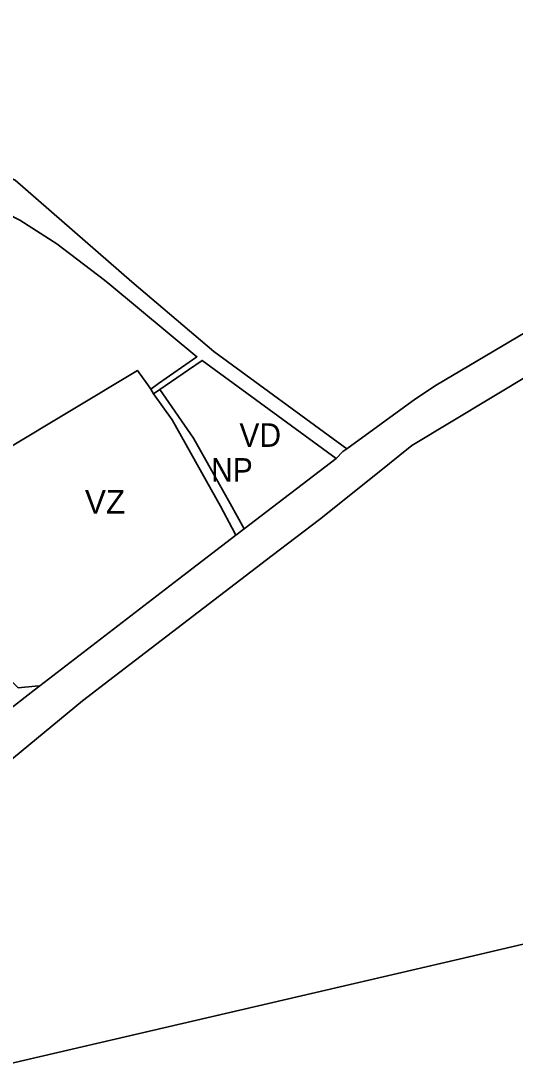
# Model space of a CAD drawing. Extents: x -650451 to -642268, y -1075216 to -1066610.
# Drawn here: x -644737 to -644423, y -1073553 to -1072886 of the extents above; entities that cross this region are included whole.
import ezdxf

# ---------------------------------------------------------------- set-up
doc = ezdxf.new("R2010")
doc.units = 0
doc.header["$LTSCALE"] = 6
doc.layers.add('1', color=7, linetype='Continuous', lineweight=35)
doc.layers.add('2', color=7, linetype='Continuous')
doc.layers.add('3', color=7, linetype='Continuous')

msp = doc.modelspace()

# ---------------------------------------------------------------- linework, layer by layer
at = {"layer": '1'}
for p, q in [((-644654.61, -1073120.1), (-644652.85, -1073123.16)), ((-644652.85, -1073123.16), (-644648.95, -1073120.47)), ((-644595.18, -1073208.98), (-644536.62, -1073164.33)), ((-644595.18, -1073208.98), (-644600.46, -1073213))]:
    msp.add_line(p, q, dxfattribs=at)
for points in [[(-644010.26, -1072751.03), (-644099.4, -1072825.88), (-644236.74, -1072959.83), (-644265.63, -1072984.81), (-644289.29, -1073002.89), (-644325.45, -1073027.23), (-644333.31, -1073032.51), (-644364.45, -1073053.47), (-644473.14, -1073117.58), (-644486.21, -1073126.35), (-644529.95, -1073158.06)], [(-644829.3, -1072952.16), (-644781.05, -1072969.61), (-644740.95, -1072987.23), (-644666.64, -1073051.97), (-644614.48, -1073096.25), (-644529.95, -1073158.06)], [(-644762.37, -1073553.42), (-644764.68, -1073545.3), (-644782.57, -1073482.57), (-644796.05, -1073442.48), (-644801.88, -1073417.95), (-644799.16, -1073413.58), (-644797.05, -1073407.39), (-644795.76, -1073403.59), (-644796.12, -1073395.56), (-644795.99, -1073395.08), (-644776.32, -1073383.08), (-644698.13, -1073318.48), (-644678.02, -1073303.11), (-644577.34, -1073226.12), (-644547.27, -1073203.12), (-644510.49, -1073173.7), (-644488.53, -1073156.12), (-644412.36, -1073110.27), (-644251.67, -1073006.23)], [(-644745.73, -1073008.64), (-644737.88, -1073012.62), (-644714.42, -1073027.62), (-644684.09, -1073050.8), (-644680.69, -1073053.67), (-644625.26, -1073099.51), (-644649.7, -1073116.65), (-644654.61, -1073120.1)], [(-644536.62, -1073164.33), (-644622.03, -1073101.88), (-644630.58, -1073107.78), (-644648.95, -1073120.47)], [(-644789.31, -1073183.93), (-644663.17, -1073108.27), (-644656.56, -1073117.4), (-644654.61, -1073120.1)], [(-644600.46, -1073213), (-644602.81, -1073208.59), (-644610.2, -1073194.68), (-644641.06, -1073139.74), (-644652.85, -1073123.16)], [(-644595.18, -1073208.98), (-644604.13, -1073193), (-644627.53, -1073151.26), (-644648.95, -1073120.47)], [(-644529.95, -1073158.06), (-644532.51, -1073159.91), (-644536.62, -1073164.33)], [(-644725.21, -1073308.93), (-644728.18, -1073309.21), (-644738.99, -1073310.21), (-644753.67, -1073296.24), (-644799.84, -1073215.22), (-644805.08, -1073209.3), (-644808.01, -1073213.67)], [(-644600.46, -1073213), (-644634.21, -1073238.95), (-644664.58, -1073262.31), (-644725.21, -1073308.93)], [(-644743.23, -1073322.94), (-644728.83, -1073311.71), (-644725.21, -1073308.93)], [(-644762.37, -1073553.42), (-644452.17, -1073481.3), (-644372.58, -1073462.83), (-644363.26, -1073460.66), (-644189.82, -1073420.36), (-643971.48, -1073369.61), (-643951.41, -1073364.95)]]:
    msp.add_lwpolyline(points, dxfattribs=at)

# ---------------------------------------------------------------- texts
at = {"layer": '2', "width": 0.95}
msp.add_text('NP', height=15, dxfattribs=at).set_placement((-644616.246, -1073179.068))
at = {"layer": '2'}
msp.add_text('VZ', height=15, dxfattribs=at).set_placement((-644696.562, -1073199.337))
at = {"layer": '3', "width": 0.95}
msp.add_text('VD', height=15, dxfattribs=at).set_placement((-644598.248, -1073156.886))

doc.saveas('drawing.dxf')
